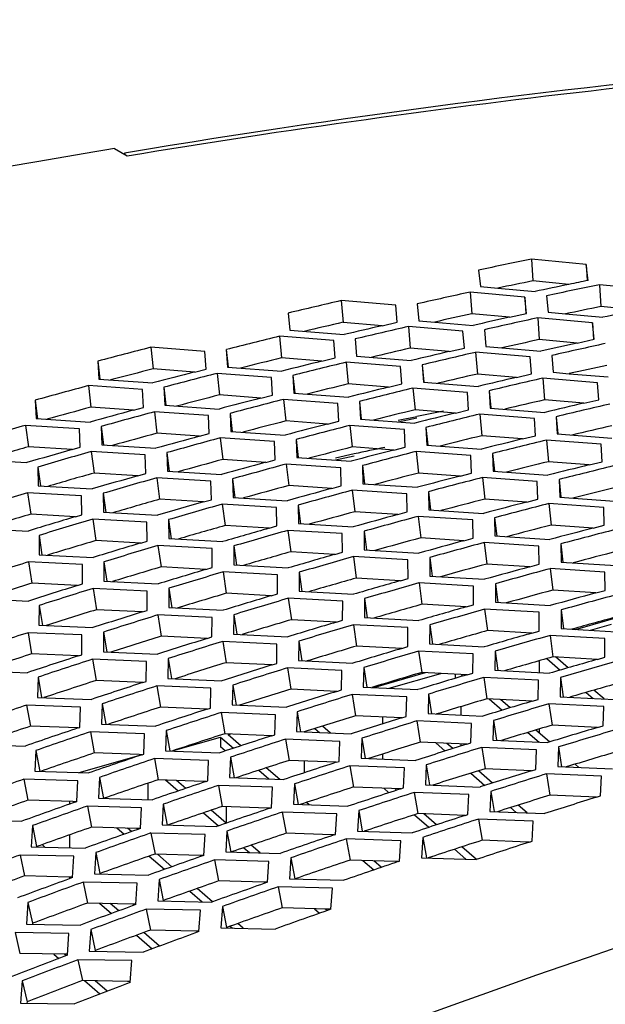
# Model space of a CAD drawing. Header units: millimetres. Extents: x 0 to 420, y 0 to 297.
# Tile 476 of 514: x 344.98 to 347.57, y 248.42 to 252.79. Entities that reach past the tile are written whole.
import ezdxf

# ---------------------------------------------------------------- set-up
doc = ezdxf.new("R2010")
doc.units = ezdxf.units.MM
doc.header["$LTSCALE"] = 23.1
doc.layers.get('0').update_dxf_attribs({"linetype": 'CONTINUOUS'})

msp = doc.modelspace()

# ---------------------------------------------------------------- linework, layer by layer
at = {"color": 3, "linetype": 'Continuous'}
for p, q in [((345.4001, 252.2144), (345.456, 252.1823)), ((347.4887, 251.7012), (347.2463, 251.7248)), ((347.4971, 251.6301), (347.4887, 251.7012)), ((347.0126, 251.676), (347.0204, 251.6034)), ((347.0204, 251.6034), (347.0983, 251.5963)), ((347.7902, 251.5876), (347.5473, 251.6111)), ((347.2171, 251.5565), (346.975, 251.5786)), ((347.0983, 251.5963), (347.2625, 251.5811)), ((347.2244, 251.4836), (347.2171, 251.5565)), ((347.3125, 251.5621), (347.3199, 251.4894)), ((346.6454, 251.5201), (346.4042, 251.5408)), ((346.652, 251.4454), (346.6454, 251.5201)), ((346.7406, 251.5265), (346.7473, 251.4521)), ((346.17, 251.4857), (346.1762, 251.4096)), ((347.1491, 251.467), (347.2244, 251.4836)), ((347.3199, 251.4894), (347.3979, 251.4823)), ((347.3979, 251.4823), (347.5625, 251.4672)), ((346.5851, 251.4298), (346.652, 251.4454)), ((346.5851, 251.4298), (346.652, 251.4454)), ((346.9433, 251.4057), (346.7016, 251.4263)), ((346.7473, 251.4521), (346.8183, 251.4461)), ((346.8183, 251.4461), (346.9891, 251.4313)), ((347.5168, 251.4426), (347.2742, 251.4646)), ((347.5236, 251.3695), (347.5168, 251.4426)), ((346.3712, 251.3636), (346.1304, 251.3828)), ((346.1762, 251.4096), (346.417, 251.3901)), ((346.9494, 251.3309), (346.9433, 251.4057)), ((347.0388, 251.4122), (347.045, 251.3377)), ((346.3768, 251.2871), (346.3712, 251.3636)), ((346.4664, 251.371), (346.4721, 251.2947)), ((347.045, 251.3377), (347.1161, 251.3317)), ((347.4486, 251.353), (347.5236, 251.3695)), ((345.8006, 251.3161), (345.5608, 251.3341)), ((345.8057, 251.2379), (345.8006, 251.3161)), ((345.8956, 251.3244), (345.9008, 251.2465)), ((346.4721, 251.2947), (346.7135, 251.2754)), ((346.8829, 251.3154), (346.9494, 251.3309)), ((346.8829, 251.3154), (346.9494, 251.3309)), ((347.2412, 251.2914), (346.999, 251.3119)), ((347.1161, 251.3317), (347.2873, 251.317)), ((347.337, 251.2979), (347.3427, 251.2233)), ((345.3264, 251.2726), (345.331, 251.193)), ((346.3183, 251.2727), (346.3768, 251.2871)), ((346.6673, 251.2488), (346.4261, 251.2679)), ((346.7629, 251.2562), (346.7681, 251.1799)), ((347.2469, 251.2165), (347.2412, 251.2914)), ((345.7548, 251.2247), (345.8057, 251.2379)), ((346.095, 251.2009), (345.8547, 251.2187)), ((345.9008, 251.2465), (346.1412, 251.2284)), ((346.1903, 251.2092), (346.1949, 251.1312)), ((346.6724, 251.1722), (346.6673, 251.2488)), ((347.1807, 251.201), (347.2469, 251.2165)), ((347.1807, 251.201), (347.2469, 251.2165)), ((347.3427, 251.2233), (347.414, 251.2173)), ((347.414, 251.2173), (347.5855, 251.2027)), ((345.5242, 251.1478), (345.2849, 251.1643)), ((345.331, 251.193), (345.5704, 251.1763)), ((346.0995, 251.1226), (346.095, 251.2009)), ((346.6143, 251.1578), (346.6724, 251.1722)), ((346.7681, 251.1799), (347.0099, 251.1606)), ((347.5391, 251.177), (347.2964, 251.1974)), ((347.5443, 251.102), (347.5391, 251.177)), ((345.5282, 251.0678), (345.5242, 251.1478)), ((345.6192, 251.157), (345.6233, 251.0773)), ((346.049, 251.1095), (346.0995, 251.1226)), ((346.1949, 251.1312), (346.4358, 251.1133)), ((346.9634, 251.134), (346.7217, 251.153)), ((346.968, 251.0573), (346.9634, 251.134)), ((347.0593, 251.1415), (347.064, 251.0651)), ((345.0499, 251.0996), (345.0535, 251.0181)), ((345.6233, 251.0773), (345.8633, 251.0607)), ((346.3893, 251.0857), (346.1485, 251.1034)), ((346.3934, 251.0072), (346.3893, 251.0857)), ((346.4849, 251.0941), (346.489, 251.0159)), ((347.4784, 251.0866), (347.5443, 251.102)), ((347.4784, 251.0866), (347.5443, 251.102)), ((345.485, 251.056), (345.5282, 251.0678)), ((345.8168, 251.0321), (345.5769, 251.0485)), ((345.8203, 250.9519), (345.8168, 251.0321)), ((345.9121, 251.0414), (345.9157, 250.9615)), ((346.9102, 251.043), (346.968, 251.0573)), ((347.2596, 251.0192), (347.0173, 251.0381)), ((347.064, 251.0651), (347.3063, 251.0459)), ((345.2459, 250.9733), (345.007, 250.9884)), ((345.0535, 251.0181), (345.2924, 251.0028)), ((346.3432, 250.9942), (346.3934, 251.0072)), ((346.3432, 250.9942), (346.3934, 251.0072)), ((346.6837, 250.9704), (346.4423, 250.988)), ((346.489, 251.0159), (346.7304, 250.9981)), ((347.2637, 250.9423), (347.2596, 251.0192)), ((347.3557, 251.0268), (347.3599, 250.9502)), ((345.2489, 250.8915), (345.2459, 250.9733)), ((345.3409, 250.9835), (345.344, 250.9019)), ((345.7774, 250.9403), (345.8203, 250.9519)), ((345.9157, 250.9615), (346.1561, 250.945)), ((346.6872, 250.8919), (346.6837, 250.9704)), ((346.7795, 250.9789), (346.7832, 250.9007)), ((347.3599, 250.9502), (347.6027, 250.9312)), ((345.344, 250.9019), (345.5835, 250.8867)), ((346.1093, 250.9164), (345.869, 250.9326)), ((346.1124, 250.8361), (346.1093, 250.9164)), ((346.2049, 250.9258), (346.208, 250.8458)), ((346.7832, 250.9007), (347.0251, 250.883)), ((347.2062, 250.9282), (347.2637, 250.9423)), ((347.5557, 250.9044), (347.3129, 250.9232)), ((347.5593, 250.8274), (347.5557, 250.9044)), ((345.213, 250.8812), (345.2489, 250.8915)), ((345.5367, 250.8571), (345.2973, 250.8721)), ((345.5392, 250.7751), (345.5367, 250.8571)), ((345.632, 250.8674), (345.6346, 250.7857)), ((346.6374, 250.879), (346.6872, 250.8919)), ((346.6374, 250.879), (346.6872, 250.8919)), ((346.978, 250.8552), (346.7362, 250.8726)), ((347.0742, 250.8638), (347.0773, 250.7854)), ((344.7741, 250.8371), (345.0126, 250.8232)), ((346.0698, 250.8245), (346.1124, 250.8361)), ((346.4019, 250.8007), (346.161, 250.8168)), ((346.208, 250.8458), (346.449, 250.8294)), ((346.9811, 250.7765), (346.978, 250.8552)), ((347.5022, 250.8134), (347.5593, 250.8274)), ((347.5022, 250.8134), (347.5593, 250.8274)), ((345.0608, 250.8038), (345.0629, 250.7204)), ((345.5036, 250.765), (345.5392, 250.7751)), ((345.6346, 250.7857), (345.8746, 250.7706)), ((346.4044, 250.7203), (346.4019, 250.8007)), ((346.4978, 250.8102), (346.5004, 250.73)), ((346.9316, 250.7637), (346.9811, 250.7765)), ((346.9316, 250.7637), (346.9811, 250.7765)), ((347.0773, 250.7854), (347.3197, 250.7678)), ((345.8275, 250.741), (345.5876, 250.7557)), ((345.8295, 250.6588), (345.8275, 250.741)), ((345.9231, 250.7513), (345.9252, 250.6694)), ((346.5004, 250.73), (346.7418, 250.7138)), ((347.2723, 250.74), (347.03, 250.7573)), ((347.2749, 250.6612), (347.2723, 250.74)), ((347.3688, 250.7486), (347.3715, 250.6701)), ((345.2548, 250.676), (345.0159, 250.6895)), ((345.0629, 250.7204), (345.3019, 250.7066)), ((345.3501, 250.6872), (345.3517, 250.6036)), ((346.3623, 250.7088), (346.4044, 250.7203)), ((346.6944, 250.685), (346.4531, 250.701)), ((346.6965, 250.6045), (346.6944, 250.685)), ((346.7907, 250.6945), (346.7928, 250.6143)), ((345.2563, 250.5921), (345.2548, 250.676)), ((345.7943, 250.6488), (345.8295, 250.6588)), ((346.1182, 250.6248), (345.8778, 250.6394)), ((345.9252, 250.6694), (346.1656, 250.6545)), ((347.2259, 250.6484), (347.2749, 250.6612)), ((347.2259, 250.6484), (347.2749, 250.6612)), ((347.5667, 250.6248), (347.3239, 250.6419)), ((347.3715, 250.6701), (347.6143, 250.6527)), ((345.3517, 250.6036), (345.5912, 250.59)), ((346.1197, 250.5425), (346.1182, 250.6248)), ((346.2141, 250.6352), (346.2157, 250.5532)), ((346.6547, 250.5931), (346.6965, 250.6045)), ((346.7928, 250.6143), (347.0347, 250.5982)), ((347.5687, 250.5458), (347.5667, 250.6248)), ((345.2278, 250.5836), (345.2563, 250.5921)), ((345.5438, 250.5593), (345.3044, 250.5727)), ((345.5448, 250.4753), (345.5438, 250.5593)), ((345.6394, 250.5706), (345.6405, 250.4869)), ((346.2157, 250.5532), (346.4567, 250.5384)), ((346.987, 250.5693), (346.7451, 250.5852)), ((346.9885, 250.4886), (346.987, 250.5693)), ((347.0835, 250.5789), (347.0851, 250.4985)), ((344.78, 250.5327), (345.0185, 250.5203)), ((346.085, 250.5326), (346.1197, 250.5425)), ((346.409, 250.5086), (346.1681, 250.5231)), ((346.41, 250.4262), (346.409, 250.5086)), ((346.5052, 250.5191), (346.5063, 250.4369)), ((347.5201, 250.5332), (347.5687, 250.5458)), ((347.5201, 250.5332), (347.5687, 250.5458)), ((345.0664, 250.5008), (345.067, 250.4154)), ((345.5167, 250.4669), (345.5448, 250.4753)), ((345.6405, 250.4869), (345.8804, 250.4734)), ((346.9472, 250.4774), (346.9885, 250.4886)), ((347.2796, 250.4536), (347.0372, 250.4693)), ((347.0851, 250.4985), (347.3275, 250.4826)), ((345.8327, 250.4426), (345.5928, 250.4558)), ((345.8333, 250.3584), (345.8327, 250.4426)), ((345.9287, 250.454), (345.9293, 250.3701)), ((346.3757, 250.4163), (346.41, 250.4262)), ((346.5063, 250.4369), (346.7478, 250.4223)), ((347.2806, 250.3728), (347.2796, 250.4536)), ((347.3764, 250.4633), (347.3775, 250.3828)), ((345.2583, 250.3715), (345.0194, 250.3834)), ((345.067, 250.4154), (345.306, 250.4032)), ((345.3539, 250.3837), (345.354, 250.2981)), ((346.6998, 250.3924), (346.4584, 250.4068)), ((346.7003, 250.3098), (346.6998, 250.3924)), ((346.7963, 250.403), (346.7969, 250.3207)), ((347.3775, 250.3828), (347.6204, 250.367)), ((345.2583, 250.2856), (345.2583, 250.3715)), ((345.8056, 250.3502), (345.8333, 250.3584)), ((346.1217, 250.3259), (345.8813, 250.339)), ((345.9293, 250.3701), (346.1697, 250.3568)), ((346.2179, 250.3374), (346.218, 250.2533)), ((347.2396, 250.3616), (347.2806, 250.3728)), ((347.5721, 250.3379), (347.3293, 250.3535)), ((347.5726, 250.257), (347.5721, 250.3379)), ((345.354, 250.2981), (345.5935, 250.2861)), ((346.1217, 250.2416), (346.1217, 250.3259)), ((346.6663, 250.3001), (346.7003, 250.3098)), ((346.9905, 250.2762), (346.7487, 250.2904)), ((346.7969, 250.3207), (347.0388, 250.3062)), ((345.237, 250.2789), (345.2583, 250.2856)), ((345.5455, 250.2542), (345.3061, 250.266)), ((345.545, 250.1682), (345.5455, 250.2542)), ((345.6414, 250.2665), (345.641, 250.1808)), ((346.218, 250.2533), (346.459, 250.2402)), ((346.9906, 250.1935), (346.9905, 250.2762)), ((347.0873, 250.2869), (347.0875, 250.2045)), ((347.5321, 250.2459), (347.5726, 250.257)), ((344.7807, 250.2209), (345.0191, 250.2102)), ((346.0945, 250.2334), (346.1217, 250.2416)), ((346.4107, 250.2092), (346.1698, 250.2221)), ((346.4102, 250.1248), (346.4107, 250.2092)), ((346.5072, 250.2207), (346.5068, 250.1366)), ((347.0875, 250.2045), (347.3299, 250.1901)), ((345.0667, 250.1905), (345.0659, 250.103)), ((345.5241, 250.1616), (345.545, 250.1682)), ((345.641, 250.1808), (345.881, 250.1689)), ((346.957, 250.1839), (346.9906, 250.1935)), ((347.2813, 250.16), (347.0389, 250.1741)), ((347.2808, 250.0772), (347.2813, 250.16)), ((347.3784, 250.1708), (347.378, 250.0882)), ((345.8327, 250.137), (345.5928, 250.1486)), ((345.8317, 250.0508), (345.8327, 250.137)), ((345.9289, 250.1494), (345.928, 250.0635)), ((346.3834, 250.1167), (346.4102, 250.1248)), ((346.5068, 250.1366), (346.7483, 250.1236)), ((345.0659, 250.103), (345.3048, 250.0925)), ((345.3525, 250.0728), (345.3511, 249.9852)), ((346.6997, 250.0925), (346.4583, 250.1053)), ((346.6987, 250.0079), (346.6997, 250.0925)), ((346.7965, 250.1041), (346.7956, 250.0198)), ((347.2477, 250.0677), (347.2808, 250.0772)), ((347.378, 250.0882), (347.621, 250.074)), ((345.2566, 250.0596), (345.0177, 250.0699)), ((345.2552, 249.9716), (345.2566, 250.0596)), ((345.8112, 250.0444), (345.8317, 250.0508)), ((346.1199, 250.0197), (345.8795, 250.0312)), ((345.928, 250.0635), (346.1685, 250.0518)), ((346.2164, 250.0322), (346.215, 249.9462)), ((347.5721, 250.0438), (347.3292, 250.0578)), ((347.5711, 249.9609), (347.5721, 250.0438)), ((345.3511, 249.9852), (345.5906, 249.9747)), ((346.1185, 249.9334), (346.1199, 250.0197)), ((346.6723, 250), (346.6987, 250.0079)), ((346.9887, 249.9758), (346.7468, 249.9884)), ((346.7956, 250.0198), (347.0376, 250.007)), ((347.0858, 249.9875), (347.0844, 249.9031)), ((345.2408, 249.9669), (345.2552, 249.9716)), ((345.542, 249.9418), (345.3027, 249.952)), ((345.5401, 249.8537), (345.542, 249.9418)), ((345.6382, 249.9551), (345.6364, 249.8673)), ((346.215, 249.9462), (346.456, 249.9346)), ((346.9872, 249.8911), (346.9887, 249.9758)), ((347.5383, 249.9515), (347.5711, 249.9609)), ((344.7762, 249.9018), (345.0146, 249.8926)), ((346.0984, 249.9271), (346.1185, 249.9334)), ((346.4071, 249.9025), (346.1662, 249.9138)), ((346.4052, 249.816), (346.4071, 249.9025)), ((346.5039, 249.9151), (346.502, 249.8289)), ((347.0844, 249.9031), (347.3269, 249.8903)), ((345.0619, 249.8729), (345.0597, 249.7833)), ((345.5261, 249.8491), (345.5401, 249.8537)), ((345.6364, 249.8673), (345.8763, 249.857)), ((346.9612, 249.8833), (346.9872, 249.8911)), ((347.2777, 249.8591), (347.0353, 249.8716)), ((347.2757, 249.7742), (347.2777, 249.8591)), ((347.3751, 249.8709), (347.3732, 249.7863)), ((345.8274, 249.824), (345.5876, 249.834)), ((345.825, 249.7357), (345.8274, 249.824)), ((345.9239, 249.8374), (345.9216, 249.7495)), ((346.3855, 249.8099), (346.4052, 249.816)), ((346.502, 249.8289), (346.7435, 249.8175)), ((345.0597, 249.7833), (345.2985, 249.7743)), ((346.6943, 249.7853), (346.4529, 249.7964)), ((346.6919, 249.6986), (346.6943, 249.7853)), ((346.7914, 249.7979), (346.789, 249.7116)), ((347.2501, 249.7665), (347.2757, 249.7742)), ((347.3732, 249.7863), (347.6161, 249.7737)), ((345.2497, 249.7403), (345.0109, 249.7491)), ((345.2469, 249.6503), (345.2497, 249.7403)), ((345.3458, 249.7546), (345.3431, 249.6649)), ((345.8115, 249.7313), (345.825, 249.7357)), ((345.9216, 249.7495), (346.162, 249.7393)), ((347.5666, 249.7424), (347.3238, 249.7547)), ((347.5642, 249.6574), (347.5666, 249.7424)), ((346.1128, 249.7062), (345.8725, 249.7161)), ((346.1099, 249.6178), (346.1128, 249.7062)), ((346.2096, 249.7197), (346.2068, 249.6316)), ((346.6726, 249.6926), (346.6919, 249.6986)), ((346.9815, 249.668), (346.7396, 249.679)), ((346.789, 249.7116), (347.031, 249.7003)), ((347.0789, 249.6808), (347.076, 249.5943)), ((345.2391, 249.6477), (345.2469, 249.6503)), ((345.3431, 249.6649), (345.5824, 249.656)), ((345.6298, 249.6363), (345.6265, 249.5464)), ((346.9786, 249.5812), (346.9815, 249.668)), ((347.5389, 249.6498), (347.5642, 249.6574)), ((345.5333, 249.6219), (345.2941, 249.6305)), ((345.53, 249.5317), (345.5333, 249.6219)), ((346.0968, 249.6135), (346.1099, 249.6178)), ((346.3982, 249.5884), (346.1574, 249.5981)), ((346.2068, 249.6316), (346.4477, 249.6216)), ((346.4953, 249.602), (346.492, 249.5137)), ((347.076, 249.5943), (347.3185, 249.5832)), ((344.7667, 249.5752), (345.0049, 249.5676)), ((346.3949, 249.4998), (346.3982, 249.5884)), ((346.9597, 249.5753), (346.9786, 249.5812)), ((347.2687, 249.5508), (347.0263, 249.5617)), ((347.2653, 249.4638), (347.2687, 249.5508)), ((347.3664, 249.5636), (347.363, 249.477)), ((345.052, 249.5478), (345.0483, 249.4561)), ((345.5227, 249.5293), (345.53, 249.5317)), ((345.817, 249.5035), (345.5772, 249.512)), ((345.6265, 249.5464), (345.8664, 249.5377)), ((345.9137, 249.518), (345.91, 249.428)), ((346.492, 249.5137), (346.7334, 249.5039)), ((345.8131, 249.4132), (345.817, 249.5035)), ((346.3821, 249.4957), (346.3949, 249.4998)), ((346.6837, 249.4706), (346.4423, 249.4801)), ((346.6798, 249.3818), (346.6837, 249.4706)), ((346.781, 249.4843), (346.7772, 249.3959)), ((347.2469, 249.4581), (347.2653, 249.4638)), ((347.363, 249.477), (347.606, 249.466)), ((345.2377, 249.4135), (344.999, 249.4207)), ((345.0483, 249.4561), (345.2871, 249.4487)), ((345.3341, 249.4289), (345.33, 249.3371)), ((345.91, 249.428), (346.1503, 249.4195)), ((347.5559, 249.4336), (347.313, 249.4443)), ((347.552, 249.3464), (347.5559, 249.4336)), ((345.2335, 249.3214), (345.2377, 249.4135)), ((345.8063, 249.4109), (345.8131, 249.4132)), ((346.1006, 249.3851), (345.8603, 249.3934)), ((346.0963, 249.2946), (346.1006, 249.3851)), ((346.1976, 249.3997), (346.1934, 249.3095)), ((346.6675, 249.3778), (346.6798, 249.3818)), ((346.7772, 249.3959), (347.0191, 249.3862)), ((345.33, 249.3371), (345.5692, 249.3298)), ((346.9691, 249.3528), (346.7273, 249.3622)), ((346.9647, 249.2639), (346.9691, 249.3528)), ((347.0667, 249.3666), (347.0624, 249.278)), ((347.534, 249.3408), (347.552, 249.3464)), ((345.2322, 249.321), (345.2335, 249.3214)), ((345.5196, 249.2945), (345.2804, 249.3016)), ((345.5149, 249.2023), (345.5196, 249.2945)), ((345.6163, 249.31), (345.6116, 249.218)), ((346.0898, 249.2925), (346.0963, 249.2946)), ((346.1934, 249.3095), (346.4342, 249.3012)), ((346.3842, 249.2668), (346.1435, 249.2749)), ((346.3794, 249.1761), (346.3842, 249.2668)), ((346.4816, 249.2815), (346.4768, 249.1911)), ((346.9528, 249.26), (346.9647, 249.2639)), ((347.2545, 249.235), (347.0122, 249.2442)), ((347.0624, 249.278), (347.3048, 249.2685)), ((344.7521, 249.2411), (344.9903, 249.235)), ((345.037, 249.2151), (345.032, 249.1214)), ((345.6116, 249.218), (345.8514, 249.2109)), ((347.2496, 249.1459), (347.2545, 249.235)), ((345.8014, 249.1755), (345.5618, 249.1824)), ((345.7962, 249.0831), (345.8014, 249.1755)), ((345.8984, 249.1911), (345.8933, 249.0989)), ((346.3734, 249.174), (346.3794, 249.1761)), ((346.6678, 249.1484), (346.4266, 249.1563)), ((346.4768, 249.1911), (346.7182, 249.1829)), ((346.7655, 249.1632), (346.7603, 249.0726)), ((345.032, 249.1214), (345.2706, 249.1155)), ((346.6626, 249.0575), (346.6678, 249.1484)), ((347.2382, 249.1422), (347.2496, 249.1459)), ((345.2207, 249.0792), (344.9822, 249.0848)), ((345.2152, 248.985), (345.2207, 249.0792)), ((345.3174, 249.0956), (345.3118, 249.0017)), ((345.8933, 249.0989), (346.1335, 249.092)), ((346.1806, 249.0722), (346.1749, 248.9799)), ((346.7603, 249.0726), (347.0021, 249.0646)), ((346.0833, 249.0566), (345.8431, 249.0632)), ((346.0776, 248.9639), (346.0833, 249.0566)), ((346.657, 249.0556), (346.6626, 249.0575)), ((345.3118, 249.0017), (345.551, 248.996)), ((345.5008, 248.9596), (345.2618, 248.965)), ((345.4947, 248.8652), (345.5008, 248.9596)), ((345.5977, 248.9761), (345.5917, 248.882)), ((346.3651, 248.9376), (346.1245, 248.9441)), ((346.1749, 248.9799), (346.4157, 248.9731)), ((346.3589, 248.8448), (346.3651, 248.9376)), ((345.0171, 248.8749), (345.0107, 248.779)), ((345.5917, 248.882), (345.8314, 248.8765)), ((345.8781, 248.8566), (345.8716, 248.7623)), ((345.7809, 248.84), (345.5413, 248.8452)), ((345.7743, 248.7454), (345.7809, 248.84)), ((345.0107, 248.779), (345.2493, 248.7747)), ((345.1989, 248.7372), (344.9604, 248.7413)), ((345.1919, 248.6409), (345.1989, 248.7372)), ((345.2957, 248.7547), (345.2888, 248.6586)), ((345.8716, 248.7623), (346.1117, 248.757)), ((345.2888, 248.6586), (345.5279, 248.6546)), ((345.4771, 248.617), (345.2382, 248.6208)), ((345.4697, 248.5204), (345.4771, 248.617)), ((344.9924, 248.5269), (344.9847, 248.4289)), ((344.9847, 248.4289), (345.2231, 248.4262))]:
    msp.add_line(p, q, dxfattribs=at)
at = {"color": 7, "linetype": 'Continuous'}
for p, q in [((345.4453, 252.1941), (345.4445, 252.1889)), ((345.4539, 252.1956), (345.4453, 252.1941)), ((345.4539, 252.1955), (345.4453, 252.1941)), ((345.4493, 252.1861), (345.4453, 252.1941)), ((347.2463, 251.7248), (347.2523, 251.6283)), ((347.4887, 251.7012), (347.4929, 251.6298)), ((347.4126, 251.6126), (347.2523, 251.6283)), ((347.5473, 251.6111), (347.5533, 251.5146)), ((346.975, 251.5786), (346.9821, 251.4823)), ((347.2171, 251.5565), (347.2223, 251.4834)), ((346.4042, 251.5408), (346.4124, 251.4447)), ((347.7139, 251.499), (347.5533, 251.5146)), ((347.1491, 251.467), (346.9821, 251.4823)), ((346.5851, 251.4298), (346.4124, 251.4447)), ((346.7016, 251.4263), (346.7098, 251.3302)), ((347.2742, 251.4646), (347.2813, 251.3682)), ((347.5168, 251.4426), (347.5219, 251.3694)), ((346.1304, 251.3828), (346.1397, 251.287)), ((347.4486, 251.353), (347.2813, 251.3682)), ((345.5608, 251.3341), (345.5712, 251.2385)), ((345.8956, 251.3244), (345.9037, 251.2468)), ((346.8829, 251.3154), (346.7098, 251.3302)), ((346.999, 251.3119), (347.0072, 251.2158)), ((345.3264, 251.2726), (345.3355, 251.1935)), ((346.3183, 251.2727), (346.1397, 251.287)), ((346.4261, 251.2679), (346.4354, 251.1721)), ((346.7629, 251.2562), (346.7699, 251.1801)), ((345.7548, 251.2247), (345.5712, 251.2385)), ((345.8547, 251.2187), (345.8651, 251.1232)), ((346.1903, 251.2092), (346.1983, 251.1316)), ((347.1807, 251.201), (347.0072, 251.2158)), ((345.2849, 251.1643), (345.2964, 251.069)), ((346.6143, 251.1578), (346.4354, 251.1721)), ((347.2964, 251.1974), (347.3046, 251.1013)), ((345.6192, 251.157), (345.6284, 251.0779)), ((346.049, 251.1095), (345.8651, 251.1232)), ((346.7217, 251.153), (346.731, 251.0572)), ((347.0593, 251.1415), (347.0663, 251.0653)), ((345.0499, 251.0996), (345.0603, 251.0177)), ((346.1485, 251.1034), (346.1589, 251.0078)), ((346.4849, 251.0941), (346.493, 251.0163)), ((347.4784, 251.0866), (347.3046, 251.1013)), ((345.485, 251.056), (345.2964, 251.069)), ((345.5769, 251.0485), (345.5884, 250.9532)), ((345.9121, 251.0414), (345.9214, 250.9611)), ((346.9102, 251.043), (346.731, 251.0572)), ((347.0173, 251.0381), (347.0266, 250.9423)), ((345.007, 250.9884), (345.0197, 250.8935)), ((346.3432, 250.9942), (346.1589, 251.0078)), ((346.4423, 250.988), (346.4528, 250.8925)), ((346.6565, 251.0036), (346.7388, 251.0216)), ((346.657, 251.0107), (346.7393, 251.0275)), ((347.3557, 251.0268), (347.3627, 250.9505)), ((345.3409, 250.9835), (345.3514, 250.9014)), ((345.7774, 250.9403), (345.5884, 250.9532)), ((346.7795, 250.9789), (346.7876, 250.9011)), ((345.869, 250.9326), (345.8805, 250.8374)), ((346.2049, 250.9258), (346.2142, 250.8454)), ((347.2062, 250.9282), (347.0266, 250.9423)), ((347.3129, 250.9232), (347.3222, 250.8274)), ((345.213, 250.8812), (345.0197, 250.8935)), ((345.2973, 250.8721), (345.3099, 250.7771)), ((345.632, 250.8674), (345.6425, 250.7852)), ((346.4622, 250.8617), (346.3791, 250.8436)), ((346.6374, 250.879), (346.4528, 250.8925)), ((346.7362, 250.8726), (346.7466, 250.7771)), ((347.0742, 250.8638), (347.0822, 250.7859)), ((346.0699, 250.8245), (345.8805, 250.8374)), ((346.161, 250.8168), (346.1726, 250.7216)), ((346.4615, 250.8524), (346.3784, 250.8342)), ((347.5022, 250.8134), (347.3222, 250.8274)), ((345.0608, 250.8038), (345.0726, 250.7198)), ((345.5036, 250.765), (345.3099, 250.7771)), ((346.4978, 250.8102), (346.5071, 250.7296)), ((346.9316, 250.7637), (346.7466, 250.7771)), ((345.5876, 250.7557), (345.6002, 250.6608)), ((345.9231, 250.7513), (345.9336, 250.6689)), ((347.03, 250.7573), (347.0404, 250.6617)), ((347.3688, 250.7486), (347.377, 250.6697)), ((345.0159, 250.6895), (345.0296, 250.5949)), ((345.3501, 250.6872), (345.3619, 250.603)), ((346.3623, 250.7088), (346.1726, 250.7216)), ((346.4531, 250.701), (346.4646, 250.6057)), ((346.7907, 250.6945), (346.8, 250.6138)), ((345.7943, 250.6488), (345.6002, 250.6608)), ((345.8778, 250.6394), (345.8905, 250.5445)), ((347.2259, 250.6484), (347.0404, 250.6617)), ((347.3239, 250.6419), (347.3343, 250.5464)), ((346.2141, 250.6352), (346.2247, 250.5526)), ((346.6547, 250.5931), (346.4646, 250.6057)), ((345.2278, 250.5836), (345.0296, 250.5949)), ((345.3044, 250.5727), (345.3181, 250.478)), ((345.6394, 250.5706), (345.6512, 250.4863)), ((346.7451, 250.5852), (346.7567, 250.4899)), ((347.0835, 250.5789), (347.0929, 250.498)), ((346.085, 250.5326), (345.8905, 250.5445)), ((346.1681, 250.5231), (346.1807, 250.4281)), ((346.5052, 250.5191), (346.5158, 250.4364)), ((347.5201, 250.5332), (347.3343, 250.5464)), ((345.0664, 250.5008), (345.0795, 250.4147)), ((345.5167, 250.4669), (345.3181, 250.478)), ((346.9472, 250.4774), (346.7567, 250.4899)), ((347.0372, 250.4693), (347.0487, 250.3741)), ((345.5928, 250.4558), (345.6066, 250.3612)), ((345.9287, 250.454), (345.9405, 250.3695)), ((346.3757, 250.4163), (346.1807, 250.4281)), ((347.3764, 250.4633), (347.3857, 250.3822)), ((345.0194, 250.3834), (345.0343, 250.2891)), ((345.3539, 250.3837), (345.367, 250.2974)), ((346.4584, 250.4068), (346.471, 250.3118)), ((346.7963, 250.403), (346.8069, 250.3201)), ((345.8056, 250.3502), (345.6066, 250.3612)), ((345.8813, 250.339), (345.8951, 250.2444)), ((346.2179, 250.3374), (346.2298, 250.2527)), ((347.2396, 250.3616), (347.0487, 250.3741)), ((347.3293, 250.3535), (347.3408, 250.2582)), ((346.6663, 250.3001), (346.471, 250.3118)), ((346.7487, 250.2904), (346.7613, 250.1955)), ((345.237, 250.2789), (345.0343, 250.2891)), ((345.3061, 250.266), (345.321, 250.1717)), ((345.6414, 250.2665), (345.6545, 250.1801)), ((347.0873, 250.2869), (347.0979, 250.2038)), ((347.5321, 250.2459), (347.3408, 250.2582)), ((346.0945, 250.2335), (345.8951, 250.2444)), ((346.1698, 250.2221), (346.1836, 250.1275)), ((346.5072, 250.2207), (346.5191, 250.1359)), ((345.0667, 250.1905), (345.0812, 250.1024)), ((345.5241, 250.1616), (345.321, 250.1717)), ((346.957, 250.1839), (346.7613, 250.1955)), ((347.0389, 250.1741), (347.0516, 250.0792)), ((347.3784, 250.1708), (347.389, 250.0876)), ((345.5928, 250.1486), (345.6077, 250.0543)), ((345.9289, 250.1494), (345.9421, 250.0628)), ((346.3834, 250.1167), (346.1836, 250.1275)), ((347.4414, 250.0845), (347.6403, 250.1419)), ((345.3525, 250.0728), (345.367, 249.9845)), ((346.4583, 250.1053), (346.4721, 250.0107)), ((346.7965, 250.1041), (346.8084, 250.0191)), ((347.2477, 250.0677), (347.0516, 250.0792)), ((347.508, 250.0807), (347.6012, 250.1076)), ((345.0177, 250.0699), (345.0337, 249.976)), ((345.8113, 250.0444), (345.6077, 250.0543)), ((345.8795, 250.0312), (345.8944, 249.9369)), ((346.2164, 250.0322), (346.2296, 249.9455)), ((347.3292, 250.0578), (347.3418, 249.9628)), ((346.6723, 250), (346.4721, 250.0107)), ((346.7468, 249.9884), (346.7605, 249.8938)), ((347.0858, 249.9875), (347.0977, 249.9024)), ((345.2408, 249.9669), (345.0337, 249.976)), ((345.3027, 249.952), (345.3186, 249.858)), ((345.6382, 249.9551), (345.6527, 249.8666)), ((347.2816, 249.941), (347.2777, 249.9445)), ((347.2816, 249.8927), (347.2816, 249.941)), ((347.3152, 249.9552), (347.3742, 249.9042)), ((347.5384, 249.9515), (347.3418, 249.9628)), ((347.4088, 249.9142), (347.3534, 249.9622)), ((346.0984, 249.9271), (345.8944, 249.9369)), ((346.1662, 249.9138), (346.1811, 249.8195)), ((346.5039, 249.9151), (346.5171, 249.8282)), ((345.0619, 249.8729), (345.0779, 249.7826)), ((345.5261, 249.8491), (345.3186, 249.858)), ((346.5483, 249.8267), (346.7776, 249.8929)), ((346.6171, 249.8235), (346.8454, 249.8894)), ((346.9612, 249.8833), (346.7605, 249.8938)), ((346.9084, 249.8861), (346.9084, 249.8675)), ((346.9348, 249.8847), (346.9428, 249.8778)), ((347.0353, 249.8716), (347.049, 249.777)), ((347.3751, 249.8709), (347.387, 249.7856)), ((345.5876, 249.834), (345.6035, 249.7401)), ((345.9239, 249.8374), (345.9385, 249.7488)), ((346.3855, 249.8099), (346.1811, 249.8195)), ((347.5681, 249.7762), (347.5231, 249.8153)), ((346.4529, 249.7964), (346.4678, 249.7021)), ((346.7914, 249.7979), (346.8046, 249.7109)), ((347.2501, 249.7666), (347.049, 249.777)), ((347.0598, 249.7764), (347.1174, 249.7266)), ((347.1516, 249.737), (347.109, 249.7739)), ((347.4884, 249.8052), (347.519, 249.7788)), ((345.0109, 249.7491), (345.028, 249.6555)), ((345.3458, 249.7546), (345.3618, 249.6642)), ((345.8115, 249.7313), (345.6035, 249.7401)), ((346.9352, 249.7048), (346.9352, 249.7428)), ((347.3238, 249.7547), (347.3375, 249.6601)), ((345.8725, 249.7161), (345.8885, 249.6221)), ((346.2096, 249.7197), (346.2242, 249.6309)), ((346.6726, 249.6926), (346.4678, 249.7021)), ((346.5888, 249.6663), (346.5888, 249.6965)), ((346.7396, 249.679), (346.7545, 249.5848)), ((347.0789, 249.6808), (347.0922, 249.5935)), ((345.2391, 249.6477), (345.028, 249.6555)), ((345.6298, 249.6363), (345.6458, 249.5457)), ((346.2873, 249.6454), (346.3081, 249.6274)), ((346.3566, 249.6254), (346.3212, 249.6561)), ((347.3264, 249.5856), (347.2653, 249.6385)), ((347.2816, 249.6243), (347.2816, 249.6434)), ((347.539, 249.6498), (347.3375, 249.6601)), ((345.2941, 249.6305), (345.3111, 249.537)), ((345.6617, 249.5477), (345.8692, 249.6076)), ((345.8692, 249.6076), (345.8692, 249.5643)), ((345.8692, 249.6076), (345.9267, 249.5577)), ((346.0968, 249.6135), (345.8885, 249.6221)), ((345.9038, 249.6176), (345.9157, 249.621)), ((345.9602, 249.5688), (345.9038, 249.6176)), ((346.1574, 249.5981), (346.1734, 249.5042)), ((346.4953, 249.602), (346.5099, 249.513)), ((347.231, 249.6282), (347.281, 249.5849)), ((345.8905, 249.5458), (345.8692, 249.5643)), ((346.9597, 249.5753), (346.7545, 249.5848)), ((346.8229, 249.5816), (346.8646, 249.5455)), ((346.8985, 249.5562), (346.8716, 249.5794)), ((346.9352, 249.5677), (346.9352, 249.5765)), ((347.0263, 249.5617), (347.0412, 249.4674)), ((347.3664, 249.5636), (347.3797, 249.4762)), ((345.052, 249.5478), (345.0695, 249.4555)), ((345.2436, 249.4501), (345.5184, 249.5294)), ((345.5102, 249.5297), (345.3111, 249.537)), ((345.5227, 249.5293), (345.5102, 249.5297)), ((345.5772, 249.512), (345.5943, 249.4184)), ((345.9137, 249.518), (345.9297, 249.4273)), ((346.5888, 249.5098), (346.5888, 249.5327)), ((346.1318, 249.4201), (346.0727, 249.4713)), ((346.3822, 249.4957), (346.1734, 249.5042)), ((346.2424, 249.4499), (346.2424, 249.5014)), ((346.4423, 249.4801), (346.4583, 249.3862)), ((346.781, 249.4843), (346.7957, 249.3951)), ((347.2469, 249.4581), (347.0412, 249.4674)), ((347.4058, 249.4768), (347.4079, 249.475)), ((347.4566, 249.4728), (347.4399, 249.4872)), ((344.999, 249.4207), (345.0172, 249.3275)), ((345.3341, 249.4289), (345.3518, 249.3355)), ((345.7938, 249.4113), (345.5943, 249.4184)), ((346.0392, 249.4603), (346.0836, 249.4219)), ((346.9777, 249.4475), (347.0406, 249.3931)), ((347.0744, 249.4038), (347.0117, 249.4581)), ((347.313, 249.4443), (347.3279, 249.35)), ((345.5496, 249.3298), (345.5496, 249.4033)), ((345.627, 249.4173), (345.6829, 249.3689)), ((345.716, 249.3802), (345.6752, 249.4156)), ((345.8063, 249.4109), (345.7938, 249.4113)), ((345.8603, 249.3934), (345.8774, 249.2999)), ((346.1976, 249.3997), (346.2137, 249.3088)), ((346.6675, 249.3778), (346.4583, 249.3862)), ((346.5928, 249.3809), (346.6158, 249.361)), ((346.6493, 249.3719), (346.6413, 249.3789)), ((346.7273, 249.3622), (346.7432, 249.2682)), ((347.0667, 249.3666), (347.0814, 249.2773)), ((347.534, 249.3408), (347.3279, 249.35)), ((345.2158, 249.3215), (345.0172, 249.3275)), ((345.2032, 249.3107), (345.2032, 249.3219)), ((345.2322, 249.321), (345.2158, 249.3215)), ((345.2804, 249.3016), (345.2986, 249.2084)), ((345.6163, 249.31), (345.6339, 249.2166)), ((346.0773, 249.2929), (345.8774, 249.2999)), ((345.896, 249.2263), (345.896, 249.2999)), ((346.0898, 249.2925), (346.0773, 249.2929)), ((346.0899, 249.2925), (346.0773, 249.2929)), ((346.2622, 249.3072), (346.2499, 249.3179)), ((347.1536, 249.2952), (347.1787, 249.2735)), ((347.2271, 249.2716), (347.1874, 249.3059)), ((345.7949, 249.2719), (345.8613, 249.2144)), ((345.8944, 249.2257), (345.8281, 249.2831)), ((346.1435, 249.2749), (346.1605, 249.1813)), ((346.4816, 249.2815), (346.4977, 249.1904)), ((346.7284, 249.2634), (346.7929, 249.2076)), ((346.9528, 249.26), (346.7432, 249.2682)), ((346.8263, 249.2186), (346.7703, 249.2672)), ((347.0122, 249.2442), (347.0281, 249.1503)), ((345.037, 249.2151), (345.0558, 249.1222)), ((345.4976, 249.2025), (345.2986, 249.2084)), ((345.4102, 249.2051), (345.4428, 249.1768)), ((345.4756, 249.1884), (345.458, 249.2037)), ((345.514, 249.202), (345.4976, 249.2025)), ((345.514, 249.202), (345.4976, 249.2025)), ((345.2032, 249.1172), (345.2032, 249.1747)), ((345.5618, 249.1824), (345.5799, 249.0892)), ((345.8984, 249.1911), (345.9161, 249.0978)), ((346.3609, 249.1745), (346.1605, 249.1813)), ((346.3734, 249.1741), (346.3609, 249.1745)), ((346.4266, 249.1563), (346.4437, 249.0628)), ((346.7655, 249.1632), (346.7816, 249.0719)), ((345.0558, 249.1222), (345.0557, 249.1208)), ((345.0928, 249.1199), (345.0801, 249.1309)), ((345.9732, 249.1174), (345.998, 249.096)), ((346.0458, 249.0946), (346.0063, 249.1288)), ((347.003, 249.0656), (346.9389, 249.1212)), ((347.2298, 249.1425), (347.0281, 249.1503)), ((347.2382, 249.1422), (347.2298, 249.1425)), ((344.9822, 249.0848), (345.0015, 248.992)), ((345.3174, 249.0956), (345.3362, 249.0026)), ((345.5543, 249.0802), (345.6222, 249.0215)), ((345.7794, 249.0834), (345.5799, 249.0892)), ((345.6549, 249.0331), (345.5905, 249.0889)), ((345.7962, 249.0829), (345.7794, 249.0834)), ((346.1806, 249.0722), (346.1982, 248.9789)), ((346.9054, 249.1102), (346.9562, 249.0662)), ((345.8431, 249.0632), (345.8613, 248.97)), ((346.6444, 249.0561), (346.4437, 249.0628)), ((346.5004, 249.0609), (346.5489, 249.0189)), ((346.582, 249.0302), (346.5484, 249.0593)), ((346.657, 249.0556), (346.6444, 249.0561)), ((346.657, 249.0557), (346.6444, 249.0561)), ((345.2, 248.9873), (345.0015, 248.992)), ((345.1998, 248.9873), (345.2062, 248.9817)), ((345.2152, 248.9869), (345.2, 248.9873)), ((345.3362, 249.0026), (345.3361, 249.0011)), ((345.2618, 248.965), (345.281, 248.8722)), ((345.5977, 248.9761), (345.6165, 248.8831)), ((346.0611, 248.9644), (345.8613, 248.97)), ((346.0776, 248.9639), (346.0611, 248.9644)), ((346.0776, 248.9639), (346.0611, 248.9644)), ((346.1245, 248.9441), (346.1426, 248.8509)), ((345.7336, 248.9249), (345.7884, 248.8775)), ((345.8345, 248.8776), (345.7664, 248.9366)), ((345.0171, 248.8749), (345.037, 248.7823)), ((345.48, 248.8676), (345.281, 248.8722)), ((345.334, 248.871), (345.3865, 248.8255)), ((345.419, 248.8374), (345.3815, 248.8699)), ((345.4948, 248.8673), (345.48, 248.8676)), ((345.4948, 248.8673), (345.48, 248.8676)), ((345.6165, 248.8831), (345.6164, 248.8814)), ((345.8781, 248.8566), (345.8969, 248.7636)), ((346.3429, 248.8454), (346.1426, 248.8509)), ((345.5413, 248.8452), (345.5606, 248.7524)), ((346.2855, 248.847), (346.3086, 248.827)), ((346.3414, 248.8386), (346.3332, 248.8457)), ((346.3589, 248.845), (346.3429, 248.8454)), ((345.037, 248.7823), (345.0368, 248.7785)), ((345.8969, 248.7636), (345.8968, 248.7617)), ((345.9132, 248.7694), (345.9227, 248.7612)), ((345.9701, 248.7601), (345.9459, 248.7811)), ((344.9604, 248.7413), (344.9808, 248.6489)), ((345.2957, 248.7547), (345.3156, 248.6621)), ((345.4976, 248.7294), (345.5671, 248.6691)), ((345.5995, 248.6811), (345.53, 248.7413)), ((345.76, 248.748), (345.5606, 248.7524)), ((345.7744, 248.7476), (345.76, 248.748)), ((345.1792, 248.6455), (344.9808, 248.6489)), ((345.1316, 248.6463), (345.1543, 248.6266)), ((345.1865, 248.6388), (345.1788, 248.6455)), ((345.192, 248.6452), (345.1792, 248.6455)), ((345.3156, 248.6621), (345.3153, 248.6582)), ((345.2382, 248.6208), (345.2586, 248.5284)), ((344.9924, 248.5269), (345.0134, 248.4348)), ((345.4574, 248.5251), (345.2586, 248.5284)), ((345.2679, 248.5283), (345.3358, 248.4695)), ((345.3678, 248.4817), (345.315, 248.5275)), ((345.4698, 248.5249), (345.4574, 248.5251)), ((345.4698, 248.5249), (345.4574, 248.5251)), ((345.0134, 248.4348), (345.0129, 248.4286))]:
    msp.add_line(p, q, dxfattribs=at)
at = {"color": 3, "linetype": 'Continuous'}
for centre, radius, start, end in [((351.6983, 213.808), 38.9194, 99.31297, 100.34049), ((353.9963, 218.8245), 33.5856, 101.59416, 102.00155), ((354.2787, 218.5769), 33.7417, 101.74098, 102.00143), ((354.3258, 218.5717), 33.7276, 101.59416, 102.00155), ((354.2573, 218.6795), 33.6369, 101.59398, 101.74092), ((354.2406, 218.329), 34.0342, 102.32625, 102.73062), ((354.16, 218.0876), 34.3405, 103.05293, 103.45432), ((354.6081, 218.3242), 33.8836, 101.73981, 102.00143), ((354.4421, 217.8451), 34.4916, 103.16726, 103.45422), ((354.4902, 217.8317), 34.4857, 103.05293, 103.45432), ((354.5228, 218.0841), 34.1876, 102.45576, 102.73051), ((354.5705, 218.0746), 34.1778, 102.32625, 102.73062), ((354.4146, 217.5904), 34.793, 103.77427, 104.17274), ((354.8527, 217.8298), 34.3311, 102.45464, 102.73051), ((354.9003, 217.8202), 34.3215, 102.32625, 102.73062), ((354.3433, 217.3511), 35.0995, 104.49036, 104.88595), ((354.7723, 217.5893), 34.6366, 103.16619, 103.45423), ((354.8205, 217.5757), 34.6309, 103.05293, 103.45432), ((354.6964, 217.3503), 34.9417, 103.87332, 104.17265), ((354.7452, 217.3329), 34.9399, 103.77427, 104.17274), ((354.625, 217.1131), 35.2461, 104.57604, 104.88587), ((354.6743, 217.0921), 35.2479, 104.49036, 104.88595), ((354.6077, 216.8535), 35.5548, 105.20128, 105.59404), ((355.1025, 217.3335), 34.7817, 103.16512, 103.45423), ((355.1507, 217.3198), 34.7762, 103.05293, 103.45432), ((355.027, 217.0929), 35.0884, 103.87229, 104.17265), ((355.0757, 217.0754), 35.0867, 103.77427, 104.17274), ((354.9559, 216.8542), 35.3943, 104.57505, 104.88587), ((355.0053, 216.833), 35.3963, 104.49036, 104.88595), ((355.4326, 217.0777), 34.9267, 103.16406, 103.45423), ((355.4809, 217.0638), 34.9214, 103.05293, 103.45432), ((354.8891, 216.6176), 35.6993, 105.27342, 105.59397), ((354.9391, 216.5929), 35.7048, 105.20128, 105.59404), ((355.3575, 216.8356), 35.235, 103.87127, 104.17265), ((355.4063, 216.8179), 35.2335, 103.77427, 104.17274), ((354.8771, 216.3555), 36.0119, 105.90713, 106.2971), ((355.2868, 216.5953), 35.5426, 104.57407, 104.88587), ((355.3362, 216.5739), 35.5448, 104.49036, 104.88595), ((355.2204, 216.3571), 35.8492, 105.27248, 105.59397), ((355.2705, 216.3323), 35.8549, 105.20128, 105.59404), ((355.6881, 216.5782), 35.3817, 103.87026, 104.17265), ((355.7369, 216.5604), 35.3803, 103.77427, 104.17274), ((355.1582, 216.1215), 36.1545, 105.9665, 106.29705), ((355.209, 216.0933), 36.1636, 105.90713, 106.2971), ((355.6178, 216.3364), 35.6909, 104.5731, 104.88587), ((355.6672, 216.3149), 35.6932, 104.49036, 104.88595), ((355.5518, 216.0967), 35.999, 105.27154, 105.59398), ((355.6019, 216.0717), 36.0049, 105.20128, 105.59404), ((356.0186, 216.3209), 35.5283, 103.86926, 104.17265), ((356.0675, 216.3029), 35.5271, 103.77427, 104.17274), ((355.49, 215.8595), 36.3059, 105.9656, 106.29705), ((355.5408, 215.8312), 36.3152, 105.90713, 106.2971), ((355.9487, 216.0775), 35.8391, 104.57213, 104.88587), ((355.9982, 216.0558), 35.8416, 104.49036, 104.88595), ((355.4837, 215.5936), 36.6238, 106.60798, 106.99522), ((355.8831, 215.8362), 36.1489, 105.27061, 105.59398), ((355.9333, 215.8111), 36.1549, 105.20128, 105.59404), ((355.8217, 215.5975), 36.4574, 105.9647, 106.29705), ((355.8726, 215.569), 36.4668, 105.90713, 106.2971), ((356.2797, 215.8186), 35.9874, 104.57118, 104.88587), ((356.3292, 215.7968), 35.99, 104.49036, 104.88595), ((355.7644, 215.3615), 36.7643, 106.65445, 106.99518), ((355.816, 215.3299), 36.777, 106.60798, 106.99522), ((356.2145, 215.5758), 36.2988, 105.26969, 105.59398), ((356.2647, 215.5505), 36.305, 105.20128, 105.59404), ((356.1535, 215.3355), 36.6089, 105.96381, 106.29705), ((356.2045, 215.3068), 36.6185, 105.90713, 106.2971), ((356.6106, 215.5597), 36.1356, 104.57023, 104.88587), ((356.6602, 215.5377), 36.1385, 104.49036, 104.88595), ((356.0966, 215.098), 36.9174, 106.65359, 106.99518), ((356.5458, 215.3153), 36.4486, 105.26878, 105.59398), ((356.5961, 215.2898), 36.455, 105.20128, 105.59404), ((356.1483, 215.0662), 36.9303, 106.60798, 106.99522), ((356.0961, 214.8288), 37.24, 107.30394, 107.6885), ((356.4853, 215.0735), 36.7603, 105.96293, 106.29705), ((356.5363, 215.0447), 36.7701, 105.90713, 106.2971), ((356.4289, 214.8345), 37.0705, 106.65274, 106.99518), ((356.4806, 214.8025), 37.0835, 106.60798, 106.99522), ((356.8772, 215.0549), 36.5985, 105.26788, 105.59398), ((356.9275, 215.0292), 36.605, 105.20128, 105.59404), ((356.8171, 214.8115), 36.9118, 105.96205, 106.29705), ((356.8681, 214.7825), 36.9218, 105.90713, 106.2971), ((356.3763, 214.5986), 37.3787, 107.33827, 107.68847), ((356.4289, 214.5636), 37.3949, 107.30394, 107.6885), ((356.7611, 214.571), 37.2235, 106.6519, 106.99518), ((356.8129, 214.5388), 37.2368, 106.60798, 106.99522), ((357.2085, 214.7944), 36.7483, 105.26698, 105.59398), ((357.2589, 214.7686), 36.7551, 105.20128, 105.59404), ((356.709, 214.3336), 37.5334, 107.33746, 107.68847), ((357.1489, 214.5495), 37.0633, 105.96119, 106.29705), ((357.2, 214.5203), 37.0734, 105.90713, 106.2971), ((356.7616, 214.2983), 37.5498, 107.30394, 107.6885), ((357.0933, 214.3074), 37.3766, 106.65106, 106.99518), ((357.1452, 214.2751), 37.39, 106.60798, 106.99522), ((356.7142, 214.0615), 37.8604, 107.99508, 108.37701), ((357.0417, 214.0685), 37.688, 107.33665, 107.68847), ((357.0944, 214.0331), 37.7046, 107.30394, 107.6885), ((357.4807, 214.2875), 37.2147, 105.96033, 106.29705), ((357.5318, 214.2582), 37.2251, 105.90713, 106.2971), ((357.4256, 214.0439), 37.5297, 106.65023, 106.99519), ((357.4775, 214.0114), 37.5433, 106.60798, 106.99522), ((356.9939, 213.8331), 37.9973, 108.01799, 108.37699), ((357.0474, 213.7947), 38.0169, 107.99508, 108.37701), ((357.8125, 214.0255), 37.3662, 105.95947, 106.29705), ((357.8636, 213.996), 37.3767, 105.90713, 106.2971), ((357.3744, 213.8034), 37.8427, 107.33585, 107.68847), ((357.4272, 213.7678), 37.8595, 107.30394, 107.6885), ((357.7578, 213.7804), 37.6827, 106.64941, 106.99519), ((357.8098, 213.7476), 37.6965, 106.60798, 106.99522), ((357.3271, 213.5665), 38.1536, 108.01722, 108.37699), ((357.3807, 213.528), 38.1734, 107.99508, 108.37701), ((357.7072, 213.5384), 37.9974, 107.33506, 107.68847), ((357.7599, 213.5026), 38.0143, 107.30394, 107.6885), ((358.09, 213.5168), 37.8358, 106.6486, 106.99519), ((357.3378, 213.2921), 38.4846, 108.68151, 109.06086), ((357.6603, 213.2999), 38.3098, 108.01646, 108.37699), ((358.1421, 213.4839), 37.8498, 106.60798, 106.99522), ((357.7139, 213.2612), 38.3298, 107.99508, 108.37701), ((358.0399, 213.2733), 38.152, 107.33427, 107.68847), ((358.0927, 213.2374), 38.1692, 107.30394, 107.6885), ((357.6171, 213.0652), 38.6198, 108.69366, 109.06085), ((358.4223, 213.2533), 37.9889, 106.64779, 106.99519), ((358.4744, 213.2202), 38.003, 106.60798, 106.99522), ((357.6716, 213.0238), 38.6427, 108.68151, 109.06086), ((357.9935, 213.0333), 38.4661, 108.0157, 108.37699), ((358.0472, 212.9944), 38.4863, 107.99508, 108.37701), ((358.3726, 213.0083), 38.3067, 107.33349, 107.68847), ((358.4255, 212.9721), 38.3241, 107.30394, 107.6885), ((357.9508, 212.7971), 38.7777, 108.69293, 109.06085), ((358.0054, 212.7555), 38.8007, 108.68151, 109.06086), ((358.3267, 212.7667), 38.6224, 108.01495, 108.37699), ((358.3805, 212.7277), 38.6427, 107.99508, 108.37701), ((357.967, 212.5208), 39.1123, 109.36331, 109.74013), ((358.7053, 212.7432), 38.4614, 107.33272, 107.68847), ((358.7582, 212.7069), 38.4789, 107.30394, 107.6885), ((358.2845, 212.529), 38.9355, 108.6922, 109.06085), ((358.3391, 212.4872), 38.9588, 108.68151, 109.06086), ((358.6599, 212.5001), 38.7786, 108.0142, 108.37699), ((358.7137, 212.4609), 38.7992, 107.99508, 108.37701), ((359.038, 212.4781), 38.6161, 107.33195, 107.68847), ((358.2458, 212.2955), 39.2459, 109.36532, 109.74013), ((358.3013, 212.251), 39.2719, 109.36331, 109.74013), ((358.6182, 212.2609), 39.0934, 108.69149, 109.06085), ((358.6729, 212.2189), 39.1169, 108.68151, 109.06086), ((358.9931, 212.2336), 38.9349, 108.01346, 108.37699), ((359.047, 212.1941), 38.9557, 107.99508, 108.37701), ((358.5799, 212.0262), 39.405, 109.36331, 109.74013), ((358.6356, 211.9813), 39.4316, 109.36331, 109.74013), ((358.9519, 211.9928), 39.2513, 108.69077, 109.06085), ((359.0067, 211.9507), 39.2749, 108.68151, 109.06086), ((359.3263, 211.967), 39.0912, 108.01273, 108.37699), ((358.6016, 211.7482), 39.7431, 110.04058, 110.41492), ((358.9141, 211.7564), 39.5646, 109.36331, 109.74013), ((358.9699, 211.7115), 39.5912, 109.36331, 109.74013), ((359.2856, 211.7247), 39.4091, 108.69006, 109.06085), ((358.8806, 211.5221), 39.8774, 110.04058, 110.41492), ((358.9364, 211.4769), 39.9043, 110.04058, 110.41492), ((359.2484, 211.4866), 39.7243, 109.36331, 109.74013), ((359.3041, 211.4417), 39.7509, 109.36331, 109.74013), ((359.2154, 211.2508), 40.0387, 110.04058, 110.41492), ((359.2712, 211.2056), 40.0655, 110.04058, 110.41492), ((359.5827, 211.2169), 39.8839, 109.36331, 109.74013), ((359.5502, 210.9796), 40.1999, 110.04058, 110.41492), ((359.5209, 210.7472), 40.5123, 110.71342, 111.08533), ((359.5768, 210.7018), 40.5395, 110.71342, 111.08533), ((359.8563, 210.4745), 40.6751, 110.71342, 111.08533)]:
    msp.add_arc(centre, radius, start, end, dxfattribs=at)
at = {"color": 7, "linetype": 'Continuous'}
for centre, radius, start, end in [((353.9773, 218.8491), 33.4619, 101.59404, 101.8634), ((354.3069, 218.5961), 33.6041, 101.59404, 101.86458), ((354.2219, 218.3505), 33.9135, 102.32615, 102.60969), ((354.1415, 218.1065), 34.2225, 103.05283, 103.34842), ((354.5517, 218.096), 34.0573, 102.32615, 102.61081), ((354.4718, 217.8504), 34.3679, 103.05283, 103.3495), ((354.3964, 217.6066), 34.6777, 103.77418, 104.08198), ((354.8816, 217.8415), 34.2011, 102.32615, 102.61192), ((354.3254, 217.3649), 34.9865, 104.49028, 104.80842), ((354.802, 217.5943), 34.5132, 103.05283, 103.35057), ((354.727, 217.3489), 34.8247, 103.77418, 104.08301), ((354.6564, 217.1057), 35.1351, 104.49029, 104.80941), ((355.1323, 217.3382), 34.6586, 103.05283, 103.35162), ((354.5902, 216.865), 35.4442, 105.20122, 105.52991), ((355.0576, 217.0912), 34.9717, 103.77419, 104.08403), ((353.1869, 219.3964), 32.2815, 101.30902, 101.52116), ((354.9875, 216.8465), 35.2837, 104.49029, 104.81039), ((354.9216, 216.6042), 35.5944, 105.20122, 105.53085), ((355.4625, 217.0821), 34.804, 103.05283, 103.35267), ((355.3882, 216.8336), 35.1187, 103.77419, 104.08504), ((354.86, 216.3647), 35.9036, 105.90708, 106.24553), ((355.3185, 216.5873), 35.4323, 104.49029, 104.81136), ((353.3532, 218.991), 32.6072, 101.95808, 102.20047), ((355.2531, 216.3434), 35.7446, 105.20122, 105.53178), ((355.7189, 216.5759), 35.2656, 103.77419, 104.08604), ((355.1919, 216.1024), 36.0554, 105.90708, 106.24643), ((355.6495, 216.328), 35.5809, 104.49029, 104.81232), ((355.5845, 216.0826), 35.8949, 105.20122, 105.5327), ((356.0495, 216.3182), 35.4126, 103.77419, 104.08703), ((355.5238, 215.84), 36.2072, 105.90708, 106.24732), ((355.9805, 216.0688), 35.7295, 104.49029, 104.81328), ((355.916, 215.8218), 36.0451, 105.20122, 105.53362), ((355.4672, 215.6006), 36.5178, 106.60795, 106.95635), ((355.8557, 215.5777), 36.3591, 105.90708, 106.2482), ((356.3116, 215.8096), 35.8781, 104.49029, 104.81422), ((355.7995, 215.3367), 36.6712, 106.60795, 106.9572), ((356.2474, 215.561), 36.1953, 105.20122, 105.53453), ((356.1876, 215.3154), 36.5109, 105.90708, 106.24908), ((356.6426, 215.5503), 36.0267, 104.49029, 104.81516), ((356.1319, 215.0728), 36.8246, 106.60795, 106.95804), ((356.5789, 215.3003), 36.3455, 105.20123, 105.53543), ((356.5195, 215.053), 36.6627, 105.90708, 106.24994), ((356.0801, 214.8336), 37.1362, 107.30391, 107.66155), ((356.9103, 215.0395), 36.4957, 105.20123, 105.53632), ((356.4642, 214.8089), 36.9781, 106.60795, 106.95887), ((356.4129, 214.5682), 37.2913, 107.30391, 107.66236), ((356.8514, 214.7907), 36.8145, 105.90708, 106.2508), ((356.7965, 214.545), 37.1315, 106.60795, 106.9597), ((357.2418, 214.7787), 36.6459, 105.20123, 105.53721), ((357.1832, 214.5283), 36.9664, 105.90708, 106.25166), ((356.7457, 214.3028), 37.4463, 107.30391, 107.66316), ((357.1289, 214.2811), 37.285, 106.60795, 106.96053), ((356.6987, 214.0643), 37.7587, 107.99507, 108.36129), ((357.5151, 214.266), 37.1182, 105.90708, 106.2525), ((357.0785, 214.0374), 37.6014, 107.30392, 107.66395), ((357.032, 213.7974), 37.9153, 107.99507, 108.36206), ((357.4612, 214.0172), 37.4384, 106.60795, 106.96134), ((357.4114, 213.7719), 37.7564, 107.30392, 107.66473), ((357.847, 214.0036), 37.27, 105.90709, 106.25334), ((357.7936, 213.7533), 37.5918, 106.60795, 106.96215), ((357.3653, 213.5304), 38.072, 107.99507, 108.36281), ((357.7442, 213.5065), 37.9115, 107.30392, 107.66551), ((357.3229, 213.293), 38.3848, 108.68151, 109.05571), ((358.1259, 213.4895), 37.7453, 106.60795, 106.96295), ((357.6986, 213.2635), 38.2287, 107.99507, 108.36356), ((358.077, 213.2411), 38.0665, 107.30392, 107.66628), ((357.6568, 213.0246), 38.5431, 108.68151, 109.05644), ((358.4583, 213.2256), 37.8987, 106.60795, 106.96375), ((358.032, 212.9965), 38.3853, 107.99507, 108.36431), ((358.4098, 212.9757), 38.2216, 107.30392, 107.66705), ((357.9906, 212.7561), 38.7014, 108.68151, 109.05715), ((358.3653, 212.7296), 38.542, 107.99507, 108.36505), ((358.7427, 212.7102), 38.3766, 107.30392, 107.66781), ((357.9522, 212.5213), 39.013, 109.36331, 109.74013), ((358.3244, 212.4876), 38.8596, 108.68151, 109.05787), ((358.6986, 212.4626), 38.6986, 107.99507, 108.36578), ((358.2865, 212.2516), 39.1726, 109.36331, 109.74013), ((358.6583, 212.2191), 39.0179, 108.68151, 109.05857), ((359.0319, 212.1957), 38.8553, 107.99507, 108.36651), ((358.6208, 211.9818), 39.3323, 109.36331, 109.74013), ((358.9921, 211.9507), 39.1761, 108.68151, 109.05927), ((358.5865, 211.7496), 39.6428, 110.04058, 110.41492), ((358.9551, 211.712), 39.4919, 109.36331, 109.74013), ((358.9213, 211.4783), 39.804, 110.04058, 110.41492), ((359.2894, 211.4422), 39.6516, 109.36331, 109.74013), ((359.2561, 211.2071), 39.9652, 110.04058, 110.41492), ((359.5613, 210.7041), 40.4382, 110.71342, 111.08533)]:
    msp.add_arc(centre, radius, start, end, dxfattribs=at)
at = {"color": 3, "linetype": 'Continuous'}
msp.add_open_spline([(345.456, 252.1823), (346.1602, 252.2989), (348.8893, 252.6819), (351.6618, 252.7855), (353.7004, 252.6648)], degree=3, knots=[0, 0, 0, 0, 0.259008, 1, 1, 1, 1], dxfattribs=at)
at = {"color": 7, "linetype": 'Continuous'}
for points, knots in [([(353.7004, 252.6647), (353.0361, 252.7064), (350.2795, 252.7914), (347.5163, 252.5409), (345.4539, 252.1956)], [0, 0, 0, 0, 0.241447, 1, 1, 1, 1]), ([(335.6507, 242.3708), (337.7736, 243.9181), (342.1785, 246.6247), (346.9884, 248.5386), (349.4067, 249.2373)], [0, 0, 0, 0, 0.510671, 1, 1, 1, 1])]:
    msp.add_open_spline(points, degree=3, knots=knots, dxfattribs=at)

doc.saveas('drawing.dxf')
